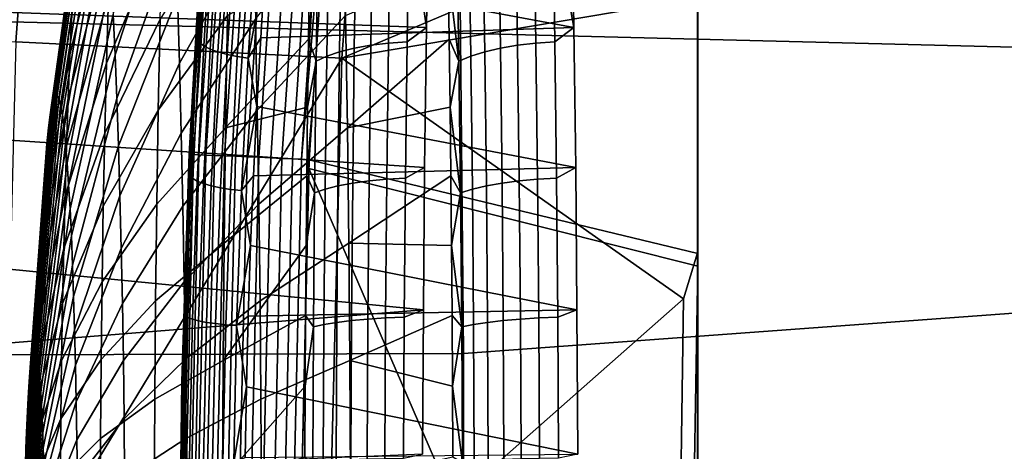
# Model space of a CAD drawing. Header units: metres. Extents: x -248 to 28, y -28 to 28.
# Tile 314 of 507: x -25.354 to -23.116, y 0.337 to 1.316. Entities that reach past the tile are written whole.
import ezdxf

# ---------------------------------------------------------------- set-up
doc = ezdxf.new("R2010")
doc.units = ezdxf.units.M
doc.layers.add('solid_10_061_053_XXX', color=7, linetype='CONTINUOUS')

msp = doc.modelspace()

# ---------------------------------------------------------------- linework, layer by layer
at = {"layer": 'solid_10_061_053_XXX'}
for points in [[(-26.364359, 2.677795, -9.8), (26.466129, 1.339522, -9.8), (26.5, 0, -9.8), (-26.466131, 1.339472, -9.8)], [(-25.362677, 1.265799, 137.162735), (-25.268053, 2.52845, 137.162735), (-25.949041, 2.596593, 135.939667), (-26.046215, 1.299913, 135.939667)], [(-25.268053, 2.52845, 137.162735), (-25.362677, 1.265799, 137.162735), (-24.621891, 1.228827, 138.351929), (-24.530031, 2.4546, 138.351929)], [(-24.530031, 2.4546, 138.351929), (-24.621891, 1.228827, 138.351929), (-23.813549, 1.571433, 139.49057), (-23.813595, 2.351571, 139.402039)], [(-16.945759, 2.202454, 163.533752), (-24.355747, 1.67449, 165.425003), (-24.344797, 0.55849, 165.468567), (-16.929558, 1.102149, 163.598526)], [(-24.897409, 2.023636, 139.572952), (-24.965698, 1.010302, 139.563492), (-24.968185, 1.010194, 139.590454), (-24.89986, 2.023438, 139.599915)], [(-24.89986, 2.023438, 139.599915), (-24.968185, 1.010194, 139.590454), (-24.90287, 1.98967, 139.599503)], [(-24.965698, 1.010302, 139.563492), (-24.897409, 2.023636, 139.572952), (-24.890179, 2.023308, 139.546875), (-24.958466, 1.010142, 139.537399)], [(-24.958466, 1.010142, 139.537399), (-24.890179, 2.023308, 139.546875), (-24.878401, 2.02255, 139.522507), (-24.946665, 1.009767, 139.513046)], [(-24.946665, 1.009767, 139.513046), (-24.878401, 2.02255, 139.522507), (-24.862455, 2.021386, 139.500671), (-24.930685, 1.009188, 139.491196)], [(-24.930685, 1.009188, 139.491196), (-24.862455, 2.021386, 139.500671), (-24.842865, 2.019854, 139.482056), (-24.911043, 1.008424, 139.472595)], [(-24.911043, 1.008424, 139.472595), (-24.842865, 2.019854, 139.482056), (-24.820265, 2.018004, 139.467285), (-24.88838, 1.0075, 139.457809)], [(-24.88838, 1.0075, 139.457809), (-24.820265, 2.018004, 139.467285), (-24.795391, 2.015897, 139.456818), (-24.863436, 1.006447, 139.447357)], [(-24.863436, 1.006447, 139.447357), (-24.795391, 2.015897, 139.456818), (-24.769056, 2.013601, 139.451019), (-24.837019, 1.005298, 139.441559)], [(-24.837019, 1.005298, 139.441559), (-24.769056, 2.013601, 139.451019), (-24.742115, 2.01119, 139.450058), (-24.809992, 1.004091, 139.440598)], [(-24.809992, 1.004091, 139.440598), (-24.742115, 2.01119, 139.450058), (-24.715445, 2.008743, 139.453964), (-24.783236, 1.002865, 139.444519)], [(-24.783236, 1.002865, 139.444519), (-24.715445, 2.008743, 139.453964), (-24.689915, 2.006341, 139.462631), (-24.757622, 1.001661, 139.453186)], [(-24.757622, 1.001661, 139.453186), (-24.689915, 2.006341, 139.462631), (-24.666357, 2.00406, 139.475754), (-24.733982, 1.000517, 139.466324)], [(-24.733982, 1.000517, 139.466324), (-24.666357, 2.00406, 139.475754), (-24.645536, 2.001976, 139.49292), (-24.713089, 0.99947, 139.483505)], [(-24.713089, 0.99947, 139.483505), (-24.645536, 2.001976, 139.49292), (-24.628145, 1.999988, 139.513565)], [(-24.713089, 0.99947, 139.483505), (-24.628145, 1.999988, 139.513565), (-24.631237, 1.965288, 139.513153)], [(-24.90287, 1.98967, 139.599503), (-24.968185, 1.010194, 139.590454), (-24.941519, 1.489867, 139.594177)], [(-24.713089, 0.99947, 139.483505), (-24.631237, 1.965288, 139.513153), (-24.695641, 0.99846, 139.504181)], [(-23.812916, 0.785796, 140.707123), (-24.695641, 0.99846, 139.504181), (-24.631237, 1.965288, 139.513153), (-23.812943, 1.569569, 140.657272)], [(-25.234827, 1.328377, 151.37413), (-25.239283, 1.236796, 151.477417), (-25.141249, 1.643515, 151.872665), (-25.135328, 1.765211, 151.735428)], [(-25.136883, 1.236796, 149.103699), (-25.141338, 1.328377, 149.20697), (-25.011095, 1.765211, 148.855606), (-25.005175, 1.643515, 148.718353)], [(-25.276299, 1.136933, 150.424927), (-25.280222, 1.122138, 150.515884), (-25.202868, 1.680252, 150.63327), (-25.196991, 1.702405, 150.49707)], [(-25.272337, 1.144354, 150.333084), (-25.276299, 1.136933, 150.424927), (-25.196991, 1.702405, 150.49707), (-25.191059, 1.713518, 150.359543)], [(-25.268362, 1.144354, 150.240936), (-25.272337, 1.144354, 150.333084), (-25.191059, 1.713518, 150.359543), (-25.185106, 1.713518, 150.221573)], [(-25.264399, 1.136933, 150.149094), (-25.268362, 1.144354, 150.240936), (-25.185106, 1.713518, 150.221573), (-25.179174, 1.702405, 150.084045)], [(-25.260475, 1.122138, 150.058136), (-25.264399, 1.136933, 150.149094), (-25.179174, 1.702405, 150.084045), (-25.173298, 1.680252, 149.947845)], [(-25.151731, 1.369004, 152.115631), (-25.156223, 1.217969, 152.219788), (-25.029398, 1.515344, 152.695953), (-25.023808, 1.703254, 152.566376)], [(-24.9902, 1.217969, 148.371231), (-24.994694, 1.369004, 148.475388), (-24.828428, 1.703254, 148.037338), (-24.822838, 1.515344, 147.907761)], [(-25.280222, 1.122138, 150.515884), (-25.284082, 1.100065, 150.605347), (-25.208647, 1.647201, 150.767227), (-25.202868, 1.680252, 150.63327)], [(-25.256617, 1.100065, 149.968658), (-25.260475, 1.122138, 150.058136), (-25.173298, 1.680252, 149.947845), (-25.167519, 1.647201, 149.813889)], [(-24.355747, 1.67449, 165.425003), (-31.773745, 1.610465, 167.283325), (-31.763758, 0.537145, 167.322922), (-24.344797, 0.55849, 165.468567)], [(-25.284082, 1.100065, 150.605347), (-25.287853, 1.070858, 150.692749), (-25.214293, 1.603468, 150.898102), (-25.208647, 1.647201, 150.767227)], [(-25.252846, 1.070858, 149.881256), (-25.256617, 1.100065, 149.968658), (-25.167519, 1.647201, 149.813889), (-25.161873, 1.603468, 149.682999)], [(-25.239283, 1.236796, 151.477417), (-25.243406, 1.137195, 151.572998), (-25.146729, 1.51116, 151.99968), (-25.141249, 1.643515, 151.872665)], [(-25.132759, 1.137195, 149.008118), (-25.136883, 1.236796, 149.103699), (-25.005175, 1.643515, 148.718353), (-24.999695, 1.51116, 148.591354)], [(-24.429384, 1.298339, 154.215897), (-25.849844, 1.350396, 154.136841), (-25.781715, 1.621402, 154.034225), (-24.424339, 1.607063, 154.098923)], [(-25.287853, 1.070858, 150.692749), (-25.29151, 1.034706, 150.777527), (-25.219769, 1.549335, 151.02504), (-25.214293, 1.603468, 150.898102)], [(-25.249187, 1.034706, 149.796494), (-25.252846, 1.070858, 149.881256), (-25.161873, 1.603468, 149.682999), (-25.156397, 1.549335, 149.556076)], [(-24.09416, 1.298339, 146.445129), (-24.099205, 1.607063, 146.562103), (-24.785616, 1.581599, 146.521729), (-24.796255, 1.429554, 146.461182)], [(-24.429384, 1.298339, 154.215897), (-24.424339, 1.607063, 154.098923), (-24.468513, 1.56778, 154.110077)], [(-24.099205, 1.607063, 146.562103), (-24.09416, 1.298339, 146.445129), (-24.142258, 1.56778, 146.547195)], [(-25.034317, 1.317606, 152.810013), (-25.038536, 1.111323, 152.907806), (-24.881393, 1.325731, 153.418289), (-24.876362, 1.571812, 153.30162)], [(-24.932264, 1.575835, 146.380249), (-24.934832, 1.569013, 146.350494), (-24.953339, 1.26285, 146.242844), (-24.950916, 1.272663, 146.27066)], [(-24.946388, 1.386437, 144.677567), (-24.953339, 1.26285, 146.242844), (-24.934832, 1.569013, 146.350494)], [(-24.945032, 1.264727, 146.294739), (-24.926355, 1.566032, 146.403625), (-24.932264, 1.575835, 146.380249), (-24.950916, 1.272663, 146.27066)], [(-24.8137, 1.111323, 147.695908), (-24.817917, 1.317606, 147.793701), (-24.618212, 1.571812, 147.31752), (-24.613178, 1.325731, 147.200851)], [(-24.621891, 1.228827, 138.351929), (-23.813541, 1.366194, 139.507965), (-23.813549, 1.571433, 139.49057)], [(-24.510862, 1.564135, 154.099442), (-24.51565, 1.26304, 154.210419), (-24.473312, 1.265983, 154.221313), (-24.468513, 1.56778, 154.110077)], [(-24.429384, 1.298339, 154.215897), (-24.468513, 1.56778, 154.110077), (-24.473312, 1.265983, 154.221313)], [(-24.180576, 1.26304, 146.443161), (-24.185364, 1.564135, 146.554138), (-24.142258, 1.56778, 146.547195), (-24.137459, 1.265983, 146.435959)], [(-24.09416, 1.298339, 146.445129), (-24.137459, 1.265983, 146.435959), (-24.142258, 1.56778, 146.547195)], [(-23.812916, 0.785796, 140.707123), (-23.812943, 1.569569, 140.657272), (-23.813541, 1.366194, 139.507965), (-23.813522, 0.786859, 139.543884)], [(-25.29151, 1.034706, 150.777527), (-25.295029, 0.991844, 150.859116), (-25.225039, 1.485155, 151.147217), (-25.219769, 1.549335, 151.02504)], [(-25.245668, 0.991844, 149.714905), (-25.249187, 1.034706, 149.796494), (-25.156397, 1.549335, 149.556076), (-25.151127, 1.485155, 149.433899)], [(-24.93486, 1.257001, 146.317398), (-24.916164, 1.556505, 146.425598), (-24.926355, 1.566032, 146.403625), (-24.945032, 1.264727, 146.294739)], [(-24.920708, 1.249716, 146.337997), (-24.901997, 1.54754, 146.445496), (-24.916164, 1.556505, 146.425598), (-24.93486, 1.257001, 146.317398)], [(-24.903002, 1.243092, 146.355881), (-24.884281, 1.539407, 146.462738), (-24.901997, 1.54754, 146.445496), (-24.920708, 1.249716, 146.337997)], [(-24.593185, 1.251576, 154.171753), (-24.588442, 1.549939, 154.061783), (-24.622019, 1.53969, 154.035568), (-24.626732, 1.2433, 154.144821)], [(-24.555893, 1.258203, 154.193787), (-24.551125, 1.558146, 154.083221), (-24.588442, 1.549939, 154.061783), (-24.593185, 1.251576, 154.171753)], [(-24.51565, 1.26304, 154.210419), (-24.510862, 1.564135, 154.099442), (-24.551125, 1.558146, 154.083221), (-24.555893, 1.258203, 154.193787)], [(-24.265898, 1.549939, 146.584976), (-24.261154, 1.251576, 146.475006), (-24.296896, 1.2433, 146.498962), (-24.301607, 1.53969, 146.6082)], [(-24.226871, 1.558146, 146.566833), (-24.222103, 1.258203, 146.456268), (-24.261154, 1.251576, 146.475006), (-24.265898, 1.549939, 146.584976)], [(-24.185364, 1.564135, 146.554138), (-24.180576, 1.26304, 146.443161), (-24.222103, 1.258203, 146.456268), (-24.226871, 1.558146, 146.566833)], [(-24.882275, 1.237328, 146.370514), (-24.863548, 1.532351, 146.476791), (-24.884281, 1.539407, 146.462738), (-24.903002, 1.243092, 146.355881)], [(-24.85915, 1.232597, 146.38147), (-24.840425, 1.526584, 146.487244), (-24.863548, 1.532351, 146.476791), (-24.882275, 1.237328, 146.370514)], [(-24.834341, 1.229045, 146.388412), (-24.815626, 1.522282, 146.493774), (-24.840425, 1.526584, 146.487244), (-24.85915, 1.232597, 146.38147)], [(-24.796255, 1.429554, 146.461182), (-24.815626, 1.522282, 146.493774), (-24.834341, 1.229045, 146.388412)], [(-24.655815, 1.233551, 154.113525), (-24.65114, 1.527617, 154.005142), (-24.675182, 1.513978, 153.971146), (-24.679817, 1.222538, 154.078568)], [(-24.626732, 1.2433, 154.144821), (-24.622019, 1.53969, 154.035568), (-24.65114, 1.527617, 154.005142), (-24.655815, 1.233551, 154.113525)], [(-24.333241, 1.527617, 146.636017), (-24.328566, 1.233551, 146.527618), (-24.355488, 1.222538, 146.560394), (-24.360123, 1.513978, 146.667801)], [(-24.301607, 1.53969, 146.6082), (-24.296896, 1.2433, 146.498962), (-24.328566, 1.233551, 146.527618), (-24.333241, 1.527617, 146.636017)], [(-25.243406, 1.137195, 151.572998), (-25.247169, 1.030218, 151.660248), (-25.151731, 1.369004, 152.115631), (-25.146729, 1.51116, 151.99968)], [(-25.156223, 1.217969, 152.219788), (-25.160179, 1.059036, 152.311462), (-25.034317, 1.317606, 152.810013), (-25.029398, 1.515344, 152.695953)], [(-25.128994, 1.030218, 148.920853), (-25.132759, 1.137195, 149.008118), (-24.999695, 1.51116, 148.591354), (-24.994694, 1.369004, 148.475388)], [(-24.986246, 1.059036, 148.279556), (-24.9902, 1.217969, 148.371231), (-24.822838, 1.515344, 147.907761), (-24.817917, 1.317606, 147.793701)], [(-24.675182, 1.513978, 153.971146), (-24.694828, 1.424052, 153.964767), (-24.697231, 1.272019, 154.020447)], [(-24.679817, 1.222538, 154.078568), (-24.675182, 1.513978, 153.971146), (-24.697231, 1.272019, 154.020447)], [(-24.360123, 1.513978, 146.667801), (-24.355488, 1.222538, 146.560394), (-24.380245, 1.424042, 146.67247)], [(-25.295029, 0.991844, 150.859116), (-25.298389, 0.942549, 150.936996), (-25.230068, 1.411342, 151.263824), (-25.225039, 1.485155, 151.147217)], [(-25.24231, 0.942549, 149.637024), (-25.245668, 0.991844, 149.714905), (-25.151127, 1.485155, 149.433899), (-25.146097, 1.411342, 149.317276)], [(-24.941519, 1.489867, 139.594177), (-24.968185, 1.010194, 139.590454), (-24.946445, 1.394916, 142.130997)], [(-25.298389, 0.942549, 150.936996), (-25.301567, 0.887142, 151.010666), (-25.234827, 1.328377, 151.37413), (-25.230068, 1.411342, 151.263824)], [(-25.23913, 0.887142, 149.563354), (-25.24231, 0.942549, 149.637024), (-25.146097, 1.411342, 149.317276), (-25.141338, 1.328377, 149.20697)], [(-24.697231, 1.272019, 154.020447), (-24.694828, 1.424052, 153.964767), (-24.881393, 1.325731, 153.418289), (-24.885557, 1.071052, 153.514786)], [(-24.805952, 1.275462, 146.40686), (-24.796255, 1.429554, 146.461182), (-24.834341, 1.229045, 146.388412)], [(-24.09416, 1.298339, 146.445129), (-24.796255, 1.429554, 146.461182), (-24.805952, 1.275462, 146.40686)], [(-24.380245, 1.424042, 146.67247), (-24.377842, 1.272008, 146.616791), (-24.609016, 1.071052, 147.104355), (-24.613178, 1.325731, 147.200851)], [(-24.355488, 1.222538, 146.560394), (-24.377842, 1.272008, 146.616791), (-24.380245, 1.424042, 146.67247)], [(-24.969019, 0.991497, 139.590332), (-24.985453, 0.494819, 139.587982), (-24.984779, 0.465139, 142.131119), (-24.946445, 1.394916, 142.130997)], [(-24.946388, 1.386437, 144.677567), (-24.946445, 1.394916, 142.130997), (-24.984779, 0.465139, 142.131119), (-24.983597, 0.462317, 144.677658)], [(-24.968185, 1.010194, 139.590454), (-24.969019, 0.991497, 139.590332), (-24.946445, 1.394916, 142.130997)], [(-25.247169, 1.030218, 151.660248), (-25.250551, 0.91656, 151.738632), (-25.156223, 1.217969, 152.219788), (-25.151731, 1.369004, 152.115631)], [(-25.125614, 0.91656, 148.842484), (-25.128994, 1.030218, 148.920853), (-24.994694, 1.369004, 148.475388), (-24.9902, 1.217969, 148.371231)], [(-24.946388, 1.386437, 144.677567), (-24.983597, 0.462317, 144.677658), (-24.96814, 0.950468, 146.158966), (-24.953339, 1.26285, 146.242844)], [(-23.813522, 0.786859, 139.543884), (-23.813541, 1.366194, 139.507965), (-24.621891, 1.228827, 138.351929), (-23.845398, 0.683151, 139.504547)], [(-24.433344, 0.981194, 154.307678), (-25.905775, 1.078083, 154.218994), (-25.849844, 1.350396, 154.136841), (-24.429384, 1.298339, 154.215897)], [(26.466131, -1.339472, -9.8), (-26.5, 0, -9.8), (-26.466131, 1.339472, -9.8), (26.5, 0, -9.8)], [(-25.301567, 0.887142, 151.010666), (-25.304543, 0.825981, 151.079636), (-25.239283, 1.236796, 151.477417), (-25.234827, 1.328377, 151.37413)], [(-25.236155, 0.825981, 149.494385), (-25.23913, 0.887142, 149.563354), (-25.141338, 1.328377, 149.20697), (-25.136883, 1.236796, 149.103699)], [(-25.038536, 1.111323, 152.907806), (-25.042027, 0.897833, 152.988693), (-24.885557, 1.071052, 153.514786), (-24.881393, 1.325731, 153.418289)], [(-24.810209, 0.897833, 147.615021), (-24.8137, 1.111323, 147.695908), (-24.613178, 1.325731, 147.200851), (-24.609016, 1.071052, 147.104355)], [(-25.160179, 1.059036, 152.311462), (-25.163568, 0.893235, 152.39006), (-25.038536, 1.111323, 152.907806), (-25.034317, 1.317606, 152.810013)], [(-24.982855, 0.893235, 148.200958), (-24.986246, 1.059036, 148.279556), (-24.817917, 1.317606, 147.793701), (-24.8137, 1.111323, 147.695908)], [(-24.0902, 0.981194, 146.353348), (-24.09416, 1.298339, 146.445129), (-24.805952, 1.275462, 146.40686), (-24.814655, 1.119579, 146.358826)], [(-24.429384, 1.298339, 154.215897), (-24.473312, 1.265983, 154.221313), (-24.477076, 0.956381, 154.308548), (-24.433344, 0.981194, 154.307678)], [(-24.09416, 1.298339, 146.445129), (-24.0902, 0.981194, 146.353348), (-24.133696, 0.956381, 146.348724), (-24.137459, 1.265983, 146.435959)], [(-24.814655, 1.119579, 146.358826), (-24.805952, 1.275462, 146.40686), (-24.834341, 1.229045, 146.388412)], [(-25.368052, 0, 137.206955), (-24.621891, 1.228827, 138.351929), (-25.362677, 1.265799, 137.162735), (-25.394243, 0, 137.162735)], [(-24.950916, 1.272663, 146.27066), (-24.953339, 1.26285, 146.242844), (-24.96814, 0.950468, 146.158966), (-24.965971, 0.961609, 146.18454)], [(-24.960104, 0.955602, 146.209167), (-24.945032, 1.264727, 146.294739), (-24.950916, 1.272663, 146.27066), (-24.965971, 0.961609, 146.18454)], [(-24.949945, 0.949744, 146.232407), (-24.93486, 1.257001, 146.317398), (-24.945032, 1.264727, 146.294739), (-24.960104, 0.955602, 146.209167)], [(-24.935804, 0.944212, 146.25354), (-24.920708, 1.249716, 146.337997), (-24.93486, 1.257001, 146.317398), (-24.949945, 0.949744, 146.232407)], [(-24.69936, 1.117813, 154.069794), (-24.697231, 1.272019, 154.020447), (-24.885557, 1.071052, 153.514786)], [(-24.679817, 1.222538, 154.078568), (-24.697231, 1.272019, 154.020447), (-24.69936, 1.117813, 154.069794)], [(-24.377842, 1.272008, 146.616791), (-24.375713, 1.1178, 146.567444), (-24.609016, 1.071052, 147.104355)], [(-24.559633, 0.950503, 154.280487), (-24.555893, 1.258203, 154.193787), (-24.593185, 1.251576, 154.171753), (-24.596907, 0.945497, 154.257996)], [(-24.519403, 0.954157, 154.297455), (-24.51565, 1.26304, 154.210419), (-24.555893, 1.258203, 154.193787), (-24.559633, 0.950503, 154.280487)], [(-24.51565, 1.26304, 154.210419), (-24.519403, 0.954157, 154.297455), (-24.477076, 0.956381, 154.308548), (-24.473312, 1.265983, 154.221313)], [(-24.355488, 1.222538, 146.560394), (-24.375713, 1.1178, 146.567444), (-24.377842, 1.272008, 146.616791)], [(-24.222103, 1.258203, 146.456268), (-24.218363, 0.950503, 146.369568), (-24.257433, 0.945497, 146.388763), (-24.261154, 1.251576, 146.475006)], [(-24.180576, 1.26304, 146.443161), (-24.176821, 0.954157, 146.35614), (-24.218363, 0.950503, 146.369568), (-24.222103, 1.258203, 146.456268)], [(-24.176821, 0.954157, 146.35614), (-24.180576, 1.26304, 146.443161), (-24.137459, 1.265983, 146.435959), (-24.133696, 0.956381, 146.348724)], [(-25.304543, 0.825981, 151.079636), (-25.307297, 0.759463, 151.143463), (-25.243406, 1.137195, 151.572998), (-25.239283, 1.236796, 151.477417)], [(-25.233402, 0.759463, 149.430542), (-25.236155, 0.825981, 149.494385), (-25.136883, 1.236796, 149.103699), (-25.132759, 1.137195, 149.008118)], [(-24.918104, 0.939173, 146.271927), (-24.903002, 1.243092, 146.355881), (-24.920708, 1.249716, 146.337997), (-24.935804, 0.944212, 146.25354)], [(-24.897379, 0.934778, 146.287048), (-24.882275, 1.237328, 146.370514), (-24.903002, 1.243092, 146.355881), (-24.918104, 0.939173, 146.271927)], [(-24.874252, 0.931159, 146.298416), (-24.85915, 1.232597, 146.38147), (-24.882275, 1.237328, 146.370514), (-24.897379, 0.934778, 146.287048)], [(-24.849432, 0.928427, 146.305695), (-24.834341, 1.229045, 146.388412), (-24.85915, 1.232597, 146.38147), (-24.874252, 0.931159, 146.298416)], [(-24.659483, 0.93188, 154.198532), (-24.655815, 1.233551, 154.113525), (-24.679817, 1.222538, 154.078568), (-24.683451, 0.92356, 154.162811)], [(-24.630428, 0.939245, 154.230484), (-24.626732, 1.2433, 154.144821), (-24.655815, 1.233551, 154.113525), (-24.659483, 0.93188, 154.198532)], [(-24.596907, 0.945497, 154.257996), (-24.593185, 1.251576, 154.171753), (-24.626732, 1.2433, 154.144821), (-24.630428, 0.939245, 154.230484)], [(-24.328566, 1.233551, 146.527618), (-24.324898, 0.93188, 146.442627), (-24.351854, 0.92356, 146.476151), (-24.355488, 1.222538, 146.560394)], [(-24.296896, 1.2433, 146.498962), (-24.2932, 0.939245, 146.413284), (-24.324898, 0.93188, 146.442627), (-24.328566, 1.233551, 146.527618)], [(-24.261154, 1.251576, 146.475006), (-24.257433, 0.945497, 146.388763), (-24.2932, 0.939245, 146.413284), (-24.296896, 1.2433, 146.498962)], [(-25.368052, 0, 137.206955), (-24.652534, 0, 138.351929), (-24.621891, 1.228827, 138.351929)], [(-25.250551, 0.91656, 151.738632), (-25.253529, 0.796958, 151.807617), (-25.160179, 1.059036, 152.311462), (-25.156223, 1.217969, 152.219788)], [(-25.122637, 0.796958, 148.773483), (-25.125614, 0.91656, 148.842484), (-24.9902, 1.217969, 148.371231), (-24.986246, 1.059036, 148.279556)], [(-24.814655, 1.119579, 146.358826), (-24.834341, 1.229045, 146.388412), (-24.849432, 0.928427, 146.305695)], [(-24.679817, 1.222538, 154.078568), (-24.69936, 1.117813, 154.069794), (-24.701212, 0.961696, 154.112747)], [(-24.683451, 0.92356, 154.162811), (-24.679817, 1.222538, 154.078568), (-24.701212, 0.961696, 154.112747)], [(-24.621891, 1.228827, 138.351929), (-24.652534, 0, 138.351929), (-24.618952, 0, 138.402908), (-23.845398, 0.683151, 139.504547)], [(-24.355488, 1.222538, 146.560394), (-24.351854, 0.92356, 146.476151), (-24.375713, 1.1178, 146.567444)], [(-25.32073, 0.5714, 150.307877), (-25.32271, 0.567694, 150.353745), (-25.276299, 1.136933, 150.424927), (-25.272337, 1.144354, 150.333084)], [(-25.318747, 0.5714, 150.261871), (-25.32073, 0.5714, 150.307877), (-25.272337, 1.144354, 150.333084), (-25.268362, 1.144354, 150.240936)], [(-25.316767, 0.567694, 150.216003), (-25.318747, 0.5714, 150.261871), (-25.268362, 1.144354, 150.240936), (-25.264399, 1.136933, 150.149094)], [(-25.324669, 0.560307, 150.399155), (-25.326595, 0.549285, 150.443832), (-25.284082, 1.100065, 150.605347), (-25.280222, 1.122138, 150.515884)], [(-25.32271, 0.567694, 150.353745), (-25.324669, 0.560307, 150.399155), (-25.280222, 1.122138, 150.515884), (-25.276299, 1.136933, 150.424927)], [(-25.314808, 0.560307, 150.170593), (-25.316767, 0.567694, 150.216003), (-25.264399, 1.136933, 150.149094), (-25.260475, 1.122138, 150.058136)], [(-25.312881, 0.549285, 150.125916), (-25.314808, 0.560307, 150.170593), (-25.260475, 1.122138, 150.058136), (-25.256617, 1.100065, 149.968658)], [(-25.307297, 0.759463, 151.143463), (-25.309811, 0.68802, 151.201752), (-25.247169, 1.030218, 151.660248), (-25.243406, 1.137195, 151.572998)], [(-25.230888, 0.68802, 149.372269), (-25.233402, 0.759463, 149.430542), (-25.132759, 1.137195, 149.008118), (-25.128994, 1.030218, 148.920853)], [(-24.822304, 0.962163, 146.317123), (-24.814655, 1.119579, 146.358826), (-24.849432, 0.928427, 146.305695)], [(-24.0902, 0.981194, 146.353348), (-24.814655, 1.119579, 146.358826), (-24.822304, 0.962163, 146.317123)], [(-25.326595, 0.549285, 150.443832), (-25.328478, 0.534702, 150.487473), (-25.287853, 1.070858, 150.692749), (-25.284082, 1.100065, 150.605347)], [(-25.310999, 0.534702, 150.082275), (-25.312881, 0.549285, 150.125916), (-25.256617, 1.100065, 149.968658), (-25.252846, 1.070858, 149.881256)], [(-25.163568, 0.893235, 152.39006), (-25.166374, 0.72164, 152.455078), (-25.042027, 0.897833, 152.988693), (-25.038536, 1.111323, 152.907806)], [(-24.980049, 0.72164, 148.135941), (-24.982855, 0.893235, 148.200958), (-24.8137, 1.111323, 147.695908), (-24.810209, 0.897833, 147.615021)], [(-24.701212, 0.961696, 154.112747), (-24.69936, 1.117813, 154.069794), (-24.885557, 1.071052, 153.514786), (-24.888823, 0.809426, 153.590485)], [(-24.375713, 1.1178, 146.567444), (-24.373861, 0.961682, 146.52449), (-24.605751, 0.809426, 147.028656), (-24.609016, 1.071052, 147.104355)], [(-24.351854, 0.92356, 146.476151), (-24.373861, 0.961682, 146.52449), (-24.375713, 1.1178, 146.567444)], [(-16.929558, 1.102149, 163.598526), (-24.344797, 0.55849, 165.468567), (-24.34474, -0.55844, 165.468567), (-16.924149, -0.000003, 163.620132)], [(-24.43619, 0.657686, 154.373657), (-25.949251, 0.805798, 154.281494), (-25.905775, 1.078083, 154.218994), (-24.433344, 0.981194, 154.307678)], [(-25.328478, 0.534702, 150.487473), (-25.330305, 0.51665, 150.5298), (-25.29151, 1.034706, 150.777527), (-25.287853, 1.070858, 150.692749)], [(-25.309172, 0.51665, 150.039948), (-25.310999, 0.534702, 150.082275), (-25.252846, 1.070858, 149.881256), (-25.249187, 1.034706, 149.796494)], [(-25.253529, 0.796958, 151.807617), (-25.256079, 0.672187, 151.866776), (-25.163568, 0.893235, 152.39006), (-25.160179, 1.059036, 152.311462)], [(-25.120087, 0.672187, 148.71434), (-25.122637, 0.796958, 148.773483), (-24.986246, 1.059036, 148.279556), (-24.982855, 0.893235, 148.200958)], [(-25.042027, 0.897833, 152.988693), (-25.044764, 0.67852, 153.052155), (-24.888823, 0.809426, 153.590485), (-24.885557, 1.071052, 153.514786)], [(-24.807472, 0.67852, 147.551544), (-24.810209, 0.897833, 147.615021), (-24.609016, 1.071052, 147.104355), (-24.605751, 0.809426, 147.028656)], [(-25.330305, 0.51665, 150.5298), (-25.332062, 0.495248, 150.570541), (-25.295029, 0.991844, 150.859116), (-25.29151, 1.034706, 150.777527)], [(-25.309811, 0.68802, 151.201752), (-25.312069, 0.612115, 151.254089), (-25.250551, 0.91656, 151.738632), (-25.247169, 1.030218, 151.660248)], [(-25.307415, 0.495248, 149.999207), (-25.309172, 0.51665, 150.039948), (-25.249187, 1.034706, 149.796494), (-25.245668, 0.991844, 149.714905)], [(-25.22863, 0.612115, 149.319931), (-25.230888, 0.68802, 149.372269), (-25.128994, 1.030218, 148.920853), (-25.125614, 0.91656, 148.842484)], [(-24.988459, 0.000001, 139.560165), (-24.99091, 0, 139.587128), (-24.968185, 1.010194, 139.590454), (-24.965698, 1.010302, 139.563492)], [(-24.968185, 1.010194, 139.590454), (-24.99091, 0, 139.587128), (-24.985453, 0.494819, 139.587982)], [(-24.965698, 1.010302, 139.563492), (-24.958466, 1.010142, 139.537399), (-24.981222, 0.000002, 139.534088), (-24.988459, 0.000001, 139.560165)], [(-24.968185, 1.010194, 139.590454), (-24.985453, 0.494819, 139.587982), (-24.969019, 0.991497, 139.590332)], [(-24.958466, 1.010142, 139.537399), (-24.946665, 1.009767, 139.513046), (-24.969416, 0.000003, 139.509735), (-24.981222, 0.000002, 139.534088)], [(-24.946665, 1.009767, 139.513046), (-24.930685, 1.009188, 139.491196), (-24.953424, 0.000004, 139.487885), (-24.969416, 0.000003, 139.509735)], [(-24.911043, 1.008424, 139.472595), (-24.933767, 0.000005, 139.469284), (-24.953424, 0.000004, 139.487885), (-24.930685, 1.009188, 139.491196)], [(-24.88838, 1.0075, 139.457809), (-24.911087, 0.000005, 139.454514), (-24.933767, 0.000005, 139.469284), (-24.911043, 1.008424, 139.472595)], [(-24.863436, 1.006447, 139.447357), (-24.88612, 0.000005, 139.444046), (-24.911087, 0.000005, 139.454514), (-24.88838, 1.0075, 139.457809)], [(-25.332062, 0.495248, 150.570541), (-25.333738, 0.470634, 150.609436), (-25.298389, 0.942549, 150.936996), (-25.295029, 0.991844, 150.859116)], [(-25.305737, 0.470634, 149.960327), (-25.307415, 0.495248, 149.999207), (-25.245668, 0.991844, 149.714905), (-25.24231, 0.942549, 149.637024)], [(-24.837019, 1.005298, 139.441559), (-24.85968, 0.000005, 139.438248), (-24.88612, 0.000005, 139.444046), (-24.863436, 1.006447, 139.447357)], [(-24.809992, 1.004091, 139.440598), (-24.83263, 0.000004, 139.437302), (-24.85968, 0.000005, 139.438248), (-24.837019, 1.005298, 139.441559)], [(-24.783236, 1.002865, 139.444519), (-24.805847, 0.000004, 139.441223), (-24.83263, 0.000004, 139.437302), (-24.809992, 1.004091, 139.440598)], [(-24.757622, 1.001661, 139.453186), (-24.780207, 0.000003, 139.44989), (-24.805847, 0.000004, 139.441223), (-24.783236, 1.002865, 139.444519)], [(-24.733982, 1.000517, 139.466324), (-24.75654, 0.000002, 139.463028), (-24.780207, 0.000003, 139.44989), (-24.757622, 1.001661, 139.453186)], [(-24.713089, 0.99947, 139.483505), (-24.735622, 0.000001, 139.480209), (-24.75654, 0.000002, 139.463028), (-24.733982, 1.000517, 139.466324)], [(-24.735622, 0.000001, 139.480209), (-24.713089, 0.99947, 139.483505), (-24.695641, 0.99846, 139.504181), (-24.718138, 0, 139.50087)], [(-24.696514, 0.978804, 139.504059), (-24.718138, 0, 139.50087), (-24.695641, 0.99846, 139.504181)], [(-23.812916, 0.757081, 140.708313), (-24.696514, 0.978804, 139.504059), (-24.695641, 0.99846, 139.504181), (-23.812916, 0.785796, 140.707123)], [(-24.828869, 0.803472, 146.281815), (-24.822304, 0.962163, 146.317123), (-24.849432, 0.928427, 146.305695)], [(-24.087353, 0.657686, 146.287369), (-24.0902, 0.981194, 146.353348), (-24.822304, 0.962163, 146.317123), (-24.828869, 0.803472, 146.281815)], [(-24.696514, 0.978804, 139.504059), (-24.273224, 0, 140.118011), (-24.718138, 0, 139.50087)], [(-23.812916, 0.757081, 140.708313), (-23.825399, 0, 140.707733), (-24.273224, 0, 140.118011), (-24.696514, 0.978804, 139.504059)], [(-24.433344, 0.981194, 154.307678), (-24.477076, 0.956381, 154.308548), (-24.47978, 0.640882, 154.371246), (-24.43619, 0.657686, 154.373657)], [(-24.0902, 0.981194, 146.353348), (-24.087353, 0.657686, 146.287369), (-24.130991, 0.640882, 146.286026), (-24.133696, 0.956381, 146.348724)], [(-25.333738, 0.470634, 150.609436), (-25.335325, 0.442968, 150.64621), (-25.301567, 0.887142, 151.010666), (-25.298389, 0.942549, 150.936996)], [(-25.30415, 0.442968, 149.923538), (-25.305737, 0.470634, 149.960327), (-25.24231, 0.942549, 149.637024), (-25.23913, 0.887142, 149.563354)], [(-24.983597, 0.462317, 144.677658), (-24.978893, 0.634264, 146.099182), (-24.96814, 0.950468, 146.158966)], [(-24.965971, 0.961609, 146.18454), (-24.96814, 0.950468, 146.158966), (-24.978893, 0.634264, 146.099182), (-24.977049, 0.644519, 146.122513)], [(-24.971193, 0.640487, 146.147552), (-24.960104, 0.955602, 146.209167), (-24.965971, 0.961609, 146.18454), (-24.977049, 0.644519, 146.122513)], [(-24.961046, 0.636551, 146.171188), (-24.949945, 0.949744, 146.232407), (-24.960104, 0.955602, 146.209167), (-24.971193, 0.640487, 146.147552)], [(-24.946911, 0.63283, 146.192719), (-24.935804, 0.944212, 146.25354), (-24.949945, 0.949744, 146.232407), (-24.961046, 0.636551, 146.171188)], [(-24.929214, 0.629435, 146.211487), (-24.918104, 0.939173, 146.271927), (-24.935804, 0.944212, 146.25354), (-24.946911, 0.63283, 146.192719)], [(-24.701212, 0.961696, 154.112747), (-24.888823, 0.809426, 153.590485), (-24.891171, 0.542552, 153.644928), (-24.702785, 0.803937, 154.1492)], [(-24.683451, 0.92356, 154.162811), (-24.701212, 0.961696, 154.112747), (-24.702785, 0.803937, 154.1492)], [(-24.599581, 0.633589, 154.319977), (-24.596907, 0.945497, 154.257996), (-24.630428, 0.939245, 154.230484), (-24.633083, 0.629399, 154.292068)], [(-24.373861, 0.961682, 146.52449), (-24.372288, 0.803921, 146.488037), (-24.605751, 0.809426, 147.028656)], [(-24.562323, 0.636943, 154.342789), (-24.559633, 0.950503, 154.280487), (-24.596907, 0.945497, 154.257996), (-24.599581, 0.633589, 154.319977)], [(-24.522102, 0.639392, 154.360001), (-24.519403, 0.954157, 154.297455), (-24.559633, 0.950503, 154.280487), (-24.562323, 0.636943, 154.342789)], [(-24.519403, 0.954157, 154.297455), (-24.522102, 0.639392, 154.360001), (-24.47978, 0.640882, 154.371246), (-24.477076, 0.956381, 154.308548)], [(-24.351854, 0.92356, 146.476151), (-24.372288, 0.803921, 146.488037), (-24.373861, 0.961682, 146.52449)], [(-24.257433, 0.945497, 146.388763), (-24.254759, 0.633589, 146.326782), (-24.290543, 0.629399, 146.351715), (-24.2932, 0.939245, 146.413284)], [(-24.218363, 0.950503, 146.369568), (-24.215675, 0.636943, 146.307266), (-24.254759, 0.633589, 146.326782), (-24.257433, 0.945497, 146.388763)], [(-24.176821, 0.954157, 146.35614), (-24.174124, 0.639392, 146.293579), (-24.215675, 0.636943, 146.307266), (-24.218363, 0.950503, 146.369568)], [(-24.174124, 0.639392, 146.293579), (-24.176821, 0.954157, 146.35614), (-24.133696, 0.956381, 146.348724), (-24.130991, 0.640882, 146.286026)], [(-24.908489, 0.62647, 146.226944), (-24.897379, 0.934778, 146.287048), (-24.918104, 0.939173, 146.271927), (-24.929214, 0.629435, 146.211487)], [(-24.885359, 0.624022, 146.238617), (-24.874252, 0.931159, 146.298416), (-24.897379, 0.934778, 146.287048), (-24.908489, 0.62647, 146.226944)], [(-24.860527, 0.622167, 146.246155), (-24.849432, 0.928427, 146.305695), (-24.874252, 0.931159, 146.298416), (-24.885359, 0.624022, 146.238617)], [(-24.828869, 0.803472, 146.281815), (-24.849432, 0.928427, 146.305695), (-24.860527, 0.622167, 146.246155)], [(-24.686064, 0.618888, 154.223358), (-24.683451, 0.92356, 154.162811), (-24.702785, 0.803937, 154.1492), (-24.704077, 0.644804, 154.179123)], [(-24.662119, 0.624464, 154.259628), (-24.659483, 0.93188, 154.198532), (-24.683451, 0.92356, 154.162811), (-24.686064, 0.618888, 154.223358)], [(-24.633083, 0.629399, 154.292068), (-24.630428, 0.939245, 154.230484), (-24.659483, 0.93188, 154.198532), (-24.662119, 0.624464, 154.259628)], [(-24.351854, 0.92356, 146.476151), (-24.349241, 0.618888, 146.415604), (-24.372288, 0.803921, 146.488037)], [(-24.324898, 0.93188, 146.442627), (-24.322264, 0.624464, 146.381531), (-24.349241, 0.618888, 146.415604), (-24.351854, 0.92356, 146.476151)], [(-24.2932, 0.939245, 146.413284), (-24.290543, 0.629399, 146.351715), (-24.322264, 0.624464, 146.381531), (-24.324898, 0.93188, 146.442627)], [(-25.312069, 0.612115, 151.254089), (-25.314056, 0.53224, 151.300156), (-25.253529, 0.796958, 151.807617), (-25.250551, 0.91656, 151.738632)], [(-25.226643, 0.53224, 149.273849), (-25.22863, 0.612115, 149.319931), (-25.125614, 0.91656, 148.842484), (-25.122637, 0.796958, 148.773483)], [(-25.166374, 0.72164, 152.455078), (-25.168575, 0.545365, 152.506088), (-25.044764, 0.67852, 153.052155), (-25.042027, 0.897833, 152.988693)], [(-24.97785, 0.545365, 148.08493), (-24.980049, 0.72164, 148.135941), (-24.810209, 0.897833, 147.615021), (-24.807472, 0.67852, 147.551544)], [(-25.335325, 0.442968, 150.64621), (-25.336811, 0.412429, 150.680649), (-25.304543, 0.825981, 151.079636), (-25.301567, 0.887142, 151.010666)], [(-25.302666, 0.412429, 149.889099), (-25.30415, 0.442968, 149.923538), (-25.23913, 0.887142, 149.563354), (-25.236155, 0.825981, 149.494385)], [(-25.256079, 0.672187, 151.866776), (-25.25819, 0.543057, 151.915695), (-25.166374, 0.72164, 152.455078), (-25.163568, 0.893235, 152.39006)], [(-25.117975, 0.543057, 148.665421), (-25.120087, 0.672187, 148.71434), (-24.982855, 0.893235, 148.200958), (-24.980049, 0.72164, 148.135941)], [(-24.43619, 0.657686, 154.373657), (-25.980093, 0.534702, 154.32515), (-25.949251, 0.805798, 154.281494)], [(-25.336811, 0.412429, 150.680649), (-25.338186, 0.379216, 150.712524), (-25.307297, 0.759463, 151.143463), (-25.304543, 0.825981, 151.079636)], [(-25.301291, 0.379216, 149.857224), (-25.302666, 0.412429, 149.889099), (-25.236155, 0.825981, 149.494385), (-25.233402, 0.759463, 149.430542)], [(-25.044764, 0.67852, 153.052155), (-25.046732, 0.454806, 153.097794), (-24.891171, 0.542552, 153.644928), (-24.888823, 0.809426, 153.590485)], [(-24.805504, 0.454806, 147.50592), (-24.807472, 0.67852, 147.551544), (-24.605751, 0.809426, 147.028656), (-24.603401, 0.542552, 146.974213)], [(-24.372288, 0.803921, 146.488037), (-24.370996, 0.644788, 146.458115), (-24.603401, 0.542552, 146.974213), (-24.605751, 0.809426, 147.028656)], [(-25.314056, 0.53224, 151.300156), (-25.31576, 0.448913, 151.339661), (-25.256079, 0.672187, 151.866776), (-25.253529, 0.796958, 151.807617)], [(-25.224937, 0.448913, 149.234344), (-25.226643, 0.53224, 149.273849), (-25.122637, 0.796958, 148.773483), (-25.120087, 0.672187, 148.71434)], [(-24.704077, 0.644804, 154.179123), (-24.702785, 0.803937, 154.1492), (-24.891171, 0.542552, 153.644928)], [(-24.834288, 0.643764, 146.252914), (-24.828869, 0.803472, 146.281815), (-24.860527, 0.622167, 146.246155)], [(-24.087353, 0.657686, 146.287369), (-24.828869, 0.803472, 146.281815), (-24.834288, 0.643764, 146.252914)], [(-24.349241, 0.618888, 146.415604), (-24.370996, 0.644788, 146.458115), (-24.372288, 0.803921, 146.488037)], [(-23.813513, 0, 139.561676), (-23.813522, 0.786859, 139.543884), (-23.845398, 0.683151, 139.504547), (-23.855183, 0, 139.504547)], [(-23.812916, 0.757081, 140.708313), (-23.812916, 0.785796, 140.707123), (-23.813522, 0.786859, 139.543884), (-23.813513, 0, 139.561676)], [(-25.338186, 0.379216, 150.712524), (-25.339441, 0.343543, 150.741623), (-25.309811, 0.68802, 151.201752), (-25.307297, 0.759463, 151.143463)], [(-25.300034, 0.343543, 149.828125), (-25.301291, 0.379216, 149.857224), (-25.233402, 0.759463, 149.430542), (-25.230888, 0.68802, 149.372269)], [(-23.812916, 0.757081, 140.708313), (-23.812908, 0, 140.723755), (-23.825399, 0, 140.707733)], [(-23.812916, 0.757081, 140.708313), (-23.813513, 0, 139.561676), (-23.812908, 0, 140.723755)], [(-25.25819, 0.543057, 151.915695), (-25.259846, 0.410405, 151.954086), (-25.168575, 0.545365, 152.506088), (-25.166374, 0.72164, 152.455078)], [(-25.11632, 0.410405, 148.627029), (-25.117975, 0.543057, 148.665421), (-24.980049, 0.72164, 148.135941), (-24.97785, 0.545365, 148.08493)], [(-25.339441, 0.343543, 150.741623), (-25.34057, 0.305642, 150.767761), (-25.312069, 0.612115, 151.254089), (-25.309811, 0.68802, 151.201752)], [(-25.31576, 0.448913, 151.339661), (-25.317169, 0.362674, 151.372345), (-25.25819, 0.543057, 151.915695), (-25.256079, 0.672187, 151.866776)], [(-25.298906, 0.305642, 149.801987), (-25.300034, 0.343543, 149.828125), (-25.230888, 0.68802, 149.372269), (-25.22863, 0.612115, 149.319931)], [(-25.223528, 0.362674, 149.201675), (-25.224937, 0.448913, 149.234344), (-25.120087, 0.672187, 148.71434), (-25.117975, 0.543057, 148.665421)], [(-25.168575, 0.545365, 152.506088), (-25.170156, 0.365554, 152.54277), (-25.046732, 0.454806, 153.097794), (-25.044764, 0.67852, 153.052155)], [(-24.976267, 0.365554, 148.048264), (-24.97785, 0.545365, 148.08493), (-24.807472, 0.67852, 147.551544), (-24.805504, 0.454806, 147.50592)], [(-24.618952, 0, 138.402908), (-23.855183, 0, 139.504547), (-23.845398, 0.683151, 139.504547)], [(-24.43619, 0.657686, 154.373657), (-24.437906, 0.329913, 154.413422), (-25.998276, 0.265783, 154.350784), (-25.980093, 0.534702, 154.32515)], [(-24.085638, 0.329913, 146.247604), (-24.087353, 0.657686, 146.287369), (-24.834288, 0.643764, 146.252914), (-24.838524, 0.483298, 146.230438)], [(-24.43619, 0.657686, 154.373657), (-24.47978, 0.640882, 154.371246), (-24.481411, 0.321432, 154.409012), (-24.437906, 0.329913, 154.413422)], [(-24.087353, 0.657686, 146.287369), (-24.085638, 0.329913, 146.247604), (-24.12936, 0.321432, 146.248245), (-24.130991, 0.640882, 146.286026)], [(-24.977049, 0.644519, 146.122513), (-24.978893, 0.634264, 146.099182), (-24.985386, 0.316626, 146.063629), (-24.983784, 0.323272, 146.085159)], [(-24.983597, 0.462317, 144.677658), (-24.985386, 0.316626, 146.063629), (-24.978893, 0.634264, 146.099182)], [(-24.977936, 0.321248, 146.110428), (-24.971193, 0.640487, 146.147552), (-24.977049, 0.644519, 146.122513), (-24.983784, 0.323272, 146.085159)], [(-24.967794, 0.31927, 146.134323), (-24.961046, 0.636551, 146.171188), (-24.971193, 0.640487, 146.147552), (-24.977936, 0.321248, 146.110428)], [(-24.953665, 0.3174, 146.156097), (-24.946911, 0.63283, 146.192719), (-24.961046, 0.636551, 146.171188), (-24.967794, 0.31927, 146.134323)], [(-24.93597, 0.315692, 146.175095), (-24.929214, 0.629435, 146.211487), (-24.946911, 0.63283, 146.192719), (-24.953665, 0.3174, 146.156097)], [(-24.915245, 0.314198, 146.190765), (-24.908489, 0.62647, 146.226944), (-24.929214, 0.629435, 146.211487), (-24.93597, 0.315692, 146.175095)], [(-24.892115, 0.312964, 146.202621), (-24.885359, 0.624022, 146.238617), (-24.908489, 0.62647, 146.226944), (-24.915245, 0.314198, 146.190765)], [(-24.704077, 0.644804, 154.179123), (-24.891171, 0.542552, 153.644928), (-24.892586, 0.272158, 153.677719), (-24.705082, 0.484569, 154.202454)], [(-24.838524, 0.483298, 146.230438), (-24.834288, 0.643764, 146.252914), (-24.860527, 0.622167, 146.246155)], [(-24.686064, 0.618888, 154.223358), (-24.704077, 0.644804, 154.179123), (-24.705082, 0.484569, 154.202454)], [(-24.634684, 0.315673, 154.329163), (-24.633083, 0.629399, 154.292068), (-24.662119, 0.624464, 154.259628), (-24.663706, 0.313197, 154.296432)], [(-24.601191, 0.317774, 154.35733), (-24.599581, 0.633589, 154.319977), (-24.633083, 0.629399, 154.292068), (-24.634684, 0.315673, 154.329163)], [(-24.370996, 0.644788, 146.458115), (-24.369991, 0.484554, 146.434784), (-24.603401, 0.542552, 146.974213)], [(-24.563942, 0.319456, 154.380341), (-24.562323, 0.636943, 154.342789), (-24.599581, 0.633589, 154.319977), (-24.601191, 0.317774, 154.35733)], [(-24.523727, 0.320685, 154.39769), (-24.522102, 0.639392, 154.360001), (-24.562323, 0.636943, 154.342789), (-24.563942, 0.319456, 154.380341)], [(-24.522102, 0.639392, 154.360001), (-24.523727, 0.320685, 154.39769), (-24.481411, 0.321432, 154.409012), (-24.47978, 0.640882, 154.371246)], [(-24.349241, 0.618888, 146.415604), (-24.369991, 0.484554, 146.434784), (-24.370996, 0.644788, 146.458115)], [(-24.290543, 0.629399, 146.351715), (-24.288942, 0.315673, 146.314621), (-24.320675, 0.313197, 146.344727), (-24.322264, 0.624464, 146.381531)], [(-24.254759, 0.633589, 146.326782), (-24.253149, 0.317774, 146.289429), (-24.288942, 0.315673, 146.314621), (-24.290543, 0.629399, 146.351715)], [(-24.215675, 0.636943, 146.307266), (-24.214056, 0.319456, 146.269714), (-24.253149, 0.317774, 146.289429), (-24.254759, 0.633589, 146.326782)], [(-24.174124, 0.639392, 146.293579), (-24.172497, 0.320685, 146.25589), (-24.214056, 0.319456, 146.269714), (-24.215675, 0.636943, 146.307266)], [(-24.172497, 0.320685, 146.25589), (-24.174124, 0.639392, 146.293579), (-24.130991, 0.640882, 146.286026), (-24.12936, 0.321432, 146.248245)], [(-25.34057, 0.305642, 150.767761), (-25.341562, 0.265758, 150.790771), (-25.314056, 0.53224, 151.300156), (-25.312069, 0.612115, 151.254089)], [(-25.297915, 0.265758, 149.778992), (-25.298906, 0.305642, 149.801987), (-25.22863, 0.612115, 149.319931), (-25.226643, 0.53224, 149.273849)], [(-24.867275, 0.312026, 146.210312), (-24.860527, 0.622167, 146.246155), (-24.885359, 0.624022, 146.238617), (-24.892115, 0.312964, 146.202621)], [(-24.838524, 0.483298, 146.230438), (-24.860527, 0.622167, 146.246155), (-24.867275, 0.312026, 146.210312)], [(-24.687637, 0.310401, 154.259827), (-24.686064, 0.618888, 154.223358), (-24.705082, 0.484569, 154.202454), (-24.705803, 0.323507, 154.219131)], [(-24.663706, 0.313197, 154.296432), (-24.662119, 0.624464, 154.259628), (-24.686064, 0.618888, 154.223358), (-24.687637, 0.310401, 154.259827)], [(-24.349241, 0.618888, 146.415604), (-24.347668, 0.310401, 146.37912), (-24.369991, 0.484554, 146.434784)], [(-24.322264, 0.624464, 146.381531), (-24.320675, 0.313197, 146.344727), (-24.347668, 0.310401, 146.37912), (-24.349241, 0.618888, 146.415604)], [(-25.336088, 0, 150.284164), (-25.32271, 0.567694, 150.353745), (-25.32073, 0.5714, 150.307877)], [(-25.336088, 0, 150.284164), (-25.32073, 0.5714, 150.307877), (-25.318747, 0.5714, 150.261871)], [(-25.336088, 0, 150.284164), (-25.318747, 0.5714, 150.261871), (-25.316767, 0.567694, 150.216003)], [(-25.336088, 0, 150.284164), (-25.324669, 0.560307, 150.399155), (-25.32271, 0.567694, 150.353745)], [(-25.336088, 0, 150.284164), (-25.316767, 0.567694, 150.216003), (-25.314808, 0.560307, 150.170593)], [(-25.336088, 0, 150.284164), (-25.326595, 0.549285, 150.443832), (-25.324669, 0.560307, 150.399155)], [(-25.336088, 0, 150.284164), (-25.314808, 0.560307, 150.170593), (-25.312881, 0.549285, 150.125916)], [(-24.34474, -0.55844, 165.468567), (-24.344797, 0.55849, 165.468567), (-31.763758, 0.537145, 167.322922), (-31.763672, -0.536971, 167.322906)], [(-25.336088, 0, 150.284164), (-25.328478, 0.534702, 150.487473), (-25.326595, 0.549285, 150.443832)], [(-25.336088, 0, 150.284164), (-25.312881, 0.549285, 150.125916), (-25.310999, 0.534702, 150.082275)], [(-25.317169, 0.362674, 151.372345), (-25.318275, 0.274084, 151.39798), (-25.259846, 0.410405, 151.954086), (-25.25819, 0.543057, 151.915695)], [(-25.259846, 0.410405, 151.954086), (-25.261036, 0.275091, 151.981689), (-25.170156, 0.365554, 152.54277), (-25.168575, 0.545365, 152.506088)], [(-25.222422, 0.274084, 149.176041), (-25.223528, 0.362674, 149.201675), (-25.117975, 0.543057, 148.665421), (-25.11632, 0.410405, 148.627029)], [(-25.115129, 0.275091, 148.599426), (-25.11632, 0.410405, 148.627029), (-24.97785, 0.545365, 148.08493), (-24.976267, 0.365554, 148.048264)], [(-25.046732, 0.454806, 153.097794), (-25.047918, 0.228143, 153.12529), (-24.892586, 0.272158, 153.677719), (-24.891171, 0.542552, 153.644928)], [(-24.804317, 0.228143, 147.478424), (-24.805504, 0.454806, 147.50592), (-24.603401, 0.542552, 146.974213), (-24.601988, 0.272158, 146.941422)], [(-24.369991, 0.484554, 146.434784), (-24.36927, 0.323494, 146.418106), (-24.601988, 0.272158, 146.941422), (-24.603401, 0.542552, 146.974213)], [(-25.341562, 0.265758, 150.790771), (-25.342413, 0.224151, 150.810486), (-25.31576, 0.448913, 151.339661), (-25.314056, 0.53224, 151.300156)], [(-25.336088, 0, 150.284164), (-25.330305, 0.51665, 150.5298), (-25.328478, 0.534702, 150.487473)], [(-25.336088, 0, 150.284164), (-25.310999, 0.534702, 150.082275), (-25.309172, 0.51665, 150.039948)], [(-25.336088, 0, 150.284164), (-25.332062, 0.495248, 150.570541), (-25.330305, 0.51665, 150.5298)], [(-25.336088, 0, 150.284164), (-25.309172, 0.51665, 150.039948), (-25.307415, 0.495248, 149.999207)], [(-25.297064, 0.224151, 149.759262), (-25.297915, 0.265758, 149.778992), (-25.226643, 0.53224, 149.273849), (-25.224937, 0.448913, 149.234344)], [(-25.336088, 0, 150.284164), (-25.333738, 0.470634, 150.609436), (-25.332062, 0.495248, 150.570541)], [(-25.336088, 0, 150.284164), (-25.307415, 0.495248, 149.999207), (-25.305737, 0.470634, 149.960327)], [(-24.985453, 0.494819, 139.587982), (-24.99091, 0, 139.587128), (-24.984779, 0.465139, 142.131119)], [(-25.336088, 0, 150.284164), (-25.335325, 0.442968, 150.64621), (-25.333738, 0.470634, 150.609436)], [(-25.336088, 0, 150.284164), (-25.305737, 0.470634, 149.960327), (-25.30415, 0.442968, 149.923538)], [(-24.705803, 0.323507, 154.219131), (-24.705082, 0.484569, 154.202454), (-24.892586, 0.272158, 153.677719)], [(-24.841545, 0.322329, 146.214386), (-24.838524, 0.483298, 146.230438), (-24.867275, 0.312026, 146.210312)], [(-24.085638, 0.329913, 146.247604), (-24.838524, 0.483298, 146.230438), (-24.841545, 0.322329, 146.214386)], [(-24.347668, 0.310401, 146.37912), (-24.36927, 0.323494, 146.418106), (-24.369991, 0.484554, 146.434784)], [(-25.342413, 0.224151, 150.810486), (-25.343117, 0.181091, 150.826813), (-25.317169, 0.362674, 151.372345), (-25.31576, 0.448913, 151.339661)], [(-25.29636, 0.181091, 149.74295), (-25.297064, 0.224151, 149.759262), (-25.224937, 0.448913, 149.234344), (-25.223528, 0.362674, 149.201675)], [(-25.170156, 0.365554, 152.54277), (-25.17111, 0.183372, 152.564865), (-25.047918, 0.228143, 153.12529), (-25.046732, 0.454806, 153.097794)], [(-24.985453, -0.494809, 139.587967), (-24.984779, -0.465139, 142.131119), (-24.984779, 0.465139, 142.131119), (-24.99091, 0, 139.587128)], [(-24.983597, 0.462317, 144.677658), (-24.983597, -0.462317, 144.677658), (-24.987543, 0, 146.051804), (-24.985386, 0.316626, 146.063629)], [(-24.983597, -0.462317, 144.677658), (-24.983597, 0.462317, 144.677658), (-24.984779, 0.465139, 142.131119), (-24.984779, -0.465139, 142.131119)], [(-24.975313, 0.183372, 148.026154), (-24.976267, 0.365554, 148.048264), (-24.805504, 0.454806, 147.50592), (-24.804317, 0.228143, 147.478424)], [(-25.336088, 0, 150.284164), (-25.336811, 0.412429, 150.680649), (-25.335325, 0.442968, 150.64621)], [(-25.336088, 0, 150.284164), (-25.30415, 0.442968, 149.923538), (-25.302666, 0.412429, 149.889099)], [(-25.336088, 0, 150.284164), (-25.338186, 0.379216, 150.712524), (-25.336811, 0.412429, 150.680649)], [(-25.336088, 0, 150.284164), (-25.302666, 0.412429, 149.889099), (-25.301291, 0.379216, 149.857224)], [(-25.318275, 0.274084, 151.39798), (-25.319071, 0.183716, 151.416412), (-25.261036, 0.275091, 151.981689), (-25.259846, 0.410405, 151.954086)], [(-25.221628, 0.183716, 149.157608), (-25.222422, 0.274084, 149.176041), (-25.11632, 0.410405, 148.627029), (-25.115129, 0.275091, 148.599426)], [(-25.343117, 0.181091, 150.826813), (-25.343668, 0.136856, 150.8396), (-25.318275, 0.274084, 151.39798), (-25.317169, 0.362674, 151.372345)], [(-25.336088, 0, 150.284164), (-25.339441, 0.343543, 150.741623), (-25.338186, 0.379216, 150.712524)], [(-25.336088, 0, 150.284164), (-25.301291, 0.379216, 149.857224), (-25.300034, 0.343543, 149.828125)], [(-25.295807, 0.136856, 149.730148), (-25.29636, 0.181091, 149.74295), (-25.223528, 0.362674, 149.201675), (-25.222422, 0.274084, 149.176041)], [(-25.261036, 0.275091, 151.981689), (-25.261755, 0.137993, 151.998322), (-25.17111, 0.183372, 152.564865), (-25.170156, 0.365554, 152.54277)], [(-25.11441, 0.137993, 148.582794), (-25.115129, 0.275091, 148.599426), (-24.976267, 0.365554, 148.048264), (-24.975313, 0.183372, 148.026154)], [(-25.336088, 0, 150.284164), (-25.34057, 0.305642, 150.767761), (-25.339441, 0.343543, 150.741623)], [(-25.336088, 0, 150.284164), (-25.300034, 0.343543, 149.828125), (-25.298906, 0.305642, 149.801987)]]:
    msp.add_3dface(points, dxfattribs=at)

doc.saveas('drawing.dxf')
